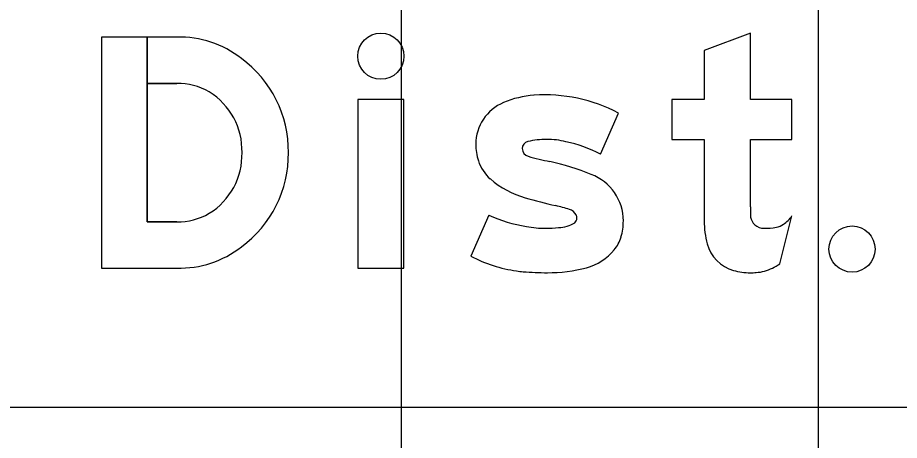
# Model space of a CAD drawing. Extents: x 1797809 to 2198143, y 249608 to 1237864.
# Drawn here: x 2195476.944 to 2195481.171, y 1237204.946 to 1237206.973 of the extents above; entities that cross this region are included whole.
import ezdxf

# ---------------------------------------------------------------- set-up
doc = ezdxf.new("R2010")
doc.units = 0
for name, color, linetype in [('GSBWFILL', 7, 'Continuous'), ('GSCOLORFILL', 7, 'Continuous'), ('GSOUTLINE', 7, 'Continuous'), ('GSSHT', 7, 'Continuous')]:
    doc.layers.add(name, color=color, linetype=linetype)

msp = doc.modelspace()

# ---------------------------------------------------------------- linework, layer by layer
at = {"layer": 'GSBWFILL'}
for p, q in [((2195479.7382, 1237206.3185), (2195479.8241, 1237206.5159)), ((2195477.7067, 1237205.9937), (2195477.5649, 1237205.9937)), ((2195479.2028, 1237206.0264), (2195479.1168, 1237205.8291)), ((2195480.5976, 1237205.7929), (2195480.6559, 1237206.0221)), ((2195479.1168, 1237205.8291), (2195479.1168, 1237205.8291))]:
    msp.add_line(p, q, dxfattribs=at)
for points in [[(2195480.4566, 1237206.0657), (2195480.4566, 1237206.3896), (2195480.6559, 1237206.3896), (2195480.6559, 1237206.5805), (2195480.4566, 1237206.5805), (2195480.4566, 1237206.8989), (2195480.2351, 1237206.8149), (2195480.2351, 1237206.5805), (2195480.0801, 1237206.5805), (2195480.0801, 1237206.3896), (2195480.2351, 1237206.3896), (2195480.2351, 1237205.9988)], [(2195477.5649, 1237205.9937), (2195477.5649, 1237206.8795), (2195477.3453, 1237206.8795), (2195477.3453, 1237205.7723), (2195477.7067, 1237205.7723)], [(2195477.7067, 1237206.8795), (2195477.565, 1237206.8795), (2195477.565, 1237206.6581), (2195477.7067, 1237206.6581)]]:
    msp.add_lwpolyline(points, dxfattribs=at)
msp.add_lwpolyline([(2195478.5743, 1237205.7723), (2195478.7957, 1237205.7723), (2195478.7957, 1237206.5805), (2195478.5743, 1237206.5805)], close=True, dxfattribs=at)
for centre, major_axis, ratio, start_param, end_param in [((2195477.7212, 1237206.3951), (0, 0.4846), 0.992004, 5.621793, 6.313477), ((2195477.6952, 1237206.3314), (0, 0.5513), 0.992004, 4.702399, 5.655315), ((2195477.712, 1237206.3585), (0, 0.2996), 0.992004, 5.75224, 6.301036), ((2195477.6915, 1237206.3345), (0, 0.3308), 0.992004, 4.686283, 5.735161), ((2195479.4522, 1237206.1401), (0, 0.462), 0.999992, 0.071378, 0.398007), ((2195479.4717, 1237205.8437), (0, 0.759), 0.999992, 5.800291, 6.352301), ((2195479.3573, 1237206.3659), (0, 0.217), 0.999992, 0.398006, 1.570796), ((2195479.3962, 1237206.3462), (0, 0.0332), 0.999992, 0.21891, 1.570796), ((2195479.4803, 1237206.0054), (0, 0.3842), 0.999992, 0, 0.239757), ((2195479.4803, 1237206.0258), (0, 0.3638), 0.999992, 6.027142, 6.283185), ((2195479.4547, 1237205.7862), (0, 0.6031), 0.999992, 5.793797, 6.086746), ((2195479.3995, 1237206.3659), (0, 0.2592), 0.999992, 1.570796, 1.879779), ((2195479.4018, 1237206.3462), (0, 0.0388), 0.999992, 1.570796, 2.88808), ((2195477.6915, 1237206.3173), (0, 0.3308), 0.992004, 3.689617, 4.738495), ((2195477.6952, 1237206.3204), (0, 0.5513), 0.992004, 3.769463, 4.722379), ((2195479.6401, 1237207.0978), (0, 0.8272), 0.999992, 2.83708, 2.965597), ((2195479.3371, 1237206.346), (0, 0.1938), 0.999992, 1.879779, 2.42566), ((2195479.2057, 1237205.0054), (0, 1.3103), 0.999992, 5.901211, 6.060377), ((2195479.6095, 1237205.9988), (0, 0.2381), 0.999992, 4.712389, 5.919951), ((2195479.493, 1237206.5252), (0, 0.4312), 0.999992, 2.42566, 2.869403), ((2195480.1171, 1237208.6693), (0, 2.6643), 0.999992, 2.860128, 2.916667), ((2195479.2457, 1237204.9087), (0, 1.1959), 0.999992, 5.990951, 6.04928), ((2195479.5715, 1237206.0008), (0, 0.0564), 0.999992, 5.20773, 5.944931), ((2195481.8428, 1237206.0657), (0, 1.3862), 0.999997, 1.570796, 1.606005), ((2195477.712, 1237206.2933), (0, 0.2996), 0.992004, 3.123742, 3.672538), ((2195479.4809, 1237206.6218), (0, 0.6571), 0.999992, 2.70455, 2.991718), ((2195479.5992, 1237206.0107), (0, 0.0256), 0.999992, 3.769232, 4.712389), ((2195479.5847, 1237206.0107), (0, 0.0402), 0.999992, 4.712389, 5.146352), ((2195479.5697, 1237205.9988), (0, 0.2779), 0.999992, 4.42655, 4.712389), ((2195480.6648, 1237205.9988), (0, 0.4297), 0.999997, 1.570796, 1.830698), ((2195480.5202, 1237206.0277), (0, 0.0637), 0.999997, 1.74085, 2.407828), ((2195480.5101, 1237206.1308), (0, 0.1818), 0.999997, 3.756278, 4.071638), ((2195479.4764, 1237206.4669), (0, 0.5036), 0.999992, 2.95481, 3.141593), ((2195479.4764, 1237206.5955), (0, 0.6322), 0.999992, 3.141593, 3.238422), ((2195479.5333, 1237206.1162), (0, 0.15), 0.999992, 3.169414, 3.711965), ((2195480.5222, 1237206.0299), (0, 0.0667), 0.999997, 2.407828, 3.141593), ((2195480.5222, 1237206.3129), (0, 0.3497), 0.999997, 3.141593, 3.310762), ((2195480.5671, 1237206.0501), (0, 0.083), 0.999997, 3.310762, 3.756278), ((2195479.677, 1237205.9673), (0, 0.1661), 0.999992, 4.009587, 4.42655), ((2195477.7212, 1237206.2567), (0, 0.4846), 0.992004, 3.111301, 3.802985), ((2195480.4234, 1237205.9346), (0, 0.1799), 0.999997, 1.830698, 2.869526), ((2195479.4327, 1237206.4357), (0, 0.6839), 0.999992, 2.661561, 2.999689), ((2195479.5999, 1237206.0288), (0, 0.2647), 0.999992, 3.41426, 4.020407), ((2195480.4495, 1237206.0107), (0, 0.2634), 0.999997, 3.427755, 3.738844), ((2195479.4142, 1237206.3067), (0, 0.5536), 0.999992, 2.999689, 3.056979), ((2195479.4834, 1237207.1101), (0, 1.3599), 0.999992, 3.056204, 3.141593), ((2195479.4834, 1237206.5029), (0, 0.7528), 0.999992, 3.141593, 3.39368), ((2195480.4566, 1237206.0533), (0, 0.3032), 0.999997, 2.869526, 3.141593), ((2195480.4566, 1237206.1868), (0, 0.4367), 0.999997, 3.141593, 3.205734), ((2195480.473, 1237205.9306), (0, 0.1799), 0.999997, 3.205734, 3.427755)]:
    msp.add_ellipse(centre, major_axis=major_axis, ratio=ratio, start_param=start_param, end_param=end_param, dxfattribs=at)
for centre, ratio in [((2195478.685, 1237206.7882), 0.999995), ((2195480.9438, 1237205.8636), 0.999978)]:
    msp.add_ellipse(centre, major_axis=(0, 0.1107), ratio=ratio, dxfattribs=at)
at = {"layer": 'GSCOLORFILL'}
for p, q in [((2195479.7382, 1237206.3185), (2195479.8241, 1237206.5159)), ((2195477.7067, 1237205.9937), (2195477.5649, 1237205.9937)), ((2195479.2028, 1237206.0264), (2195479.1168, 1237205.8291)), ((2195480.5976, 1237205.7929), (2195480.6559, 1237206.0221)), ((2195479.1168, 1237205.8291), (2195479.1168, 1237205.8291))]:
    msp.add_line(p, q, dxfattribs=at)
for points in [[(2195480.4566, 1237206.0657), (2195480.4566, 1237206.3896), (2195480.6559, 1237206.3896), (2195480.6559, 1237206.5805), (2195480.4566, 1237206.5805), (2195480.4566, 1237206.8989), (2195480.2351, 1237206.8149), (2195480.2351, 1237206.5805), (2195480.0801, 1237206.5805), (2195480.0801, 1237206.3896), (2195480.2351, 1237206.3896), (2195480.2351, 1237205.9988)], [(2195477.5649, 1237205.9937), (2195477.5649, 1237206.8795), (2195477.3453, 1237206.8795), (2195477.3453, 1237205.7723), (2195477.7067, 1237205.7723)], [(2195477.7067, 1237206.8795), (2195477.565, 1237206.8795), (2195477.565, 1237206.6581), (2195477.7067, 1237206.6581)]]:
    msp.add_lwpolyline(points, dxfattribs=at)
msp.add_lwpolyline([(2195478.5743, 1237205.7723), (2195478.7957, 1237205.7723), (2195478.7957, 1237206.5805), (2195478.5743, 1237206.5805)], close=True, dxfattribs=at)
for centre, major_axis, ratio, start_param, end_param in [((2195477.7212, 1237206.3951), (0, 0.4846), 0.992004, 5.621793, 6.313477), ((2195477.6952, 1237206.3314), (0, 0.5513), 0.992004, 4.702399, 5.655315), ((2195477.712, 1237206.3585), (0, 0.2996), 0.992004, 5.75224, 6.301036), ((2195477.6915, 1237206.3345), (0, 0.3308), 0.992004, 4.686283, 5.735161), ((2195479.4522, 1237206.1401), (0, 0.462), 0.999992, 0.071378, 0.398007), ((2195479.4717, 1237205.8437), (0, 0.759), 0.999992, 5.800291, 6.352301), ((2195479.3573, 1237206.3659), (0, 0.217), 0.999992, 0.398006, 1.570796), ((2195479.3962, 1237206.3462), (0, 0.0332), 0.999992, 0.21891, 1.570796), ((2195479.4803, 1237206.0054), (0, 0.3842), 0.999992, 0, 0.239757), ((2195479.4803, 1237206.0258), (0, 0.3638), 0.999992, 6.027142, 6.283185), ((2195479.4547, 1237205.7862), (0, 0.6031), 0.999992, 5.793797, 6.086746), ((2195479.3995, 1237206.3659), (0, 0.2592), 0.999992, 1.570796, 1.879779), ((2195479.4018, 1237206.3462), (0, 0.0388), 0.999992, 1.570796, 2.88808), ((2195477.6915, 1237206.3173), (0, 0.3308), 0.992004, 3.689617, 4.738495), ((2195477.6952, 1237206.3204), (0, 0.5513), 0.992004, 3.769463, 4.722379), ((2195479.6401, 1237207.0978), (0, 0.8272), 0.999992, 2.83708, 2.965597), ((2195479.3371, 1237206.346), (0, 0.1938), 0.999992, 1.879779, 2.42566), ((2195479.2057, 1237205.0054), (0, 1.3103), 0.999992, 5.901211, 6.060377), ((2195479.6095, 1237205.9988), (0, 0.2381), 0.999992, 4.712389, 5.919951), ((2195479.493, 1237206.5252), (0, 0.4312), 0.999992, 2.42566, 2.869403), ((2195480.1171, 1237208.6693), (0, 2.6643), 0.999992, 2.860128, 2.916667), ((2195479.2457, 1237204.9087), (0, 1.1959), 0.999992, 5.990951, 6.04928), ((2195479.5715, 1237206.0008), (0, 0.0564), 0.999992, 5.20773, 5.944931), ((2195481.8428, 1237206.0657), (0, 1.3862), 0.999997, 1.570796, 1.606005), ((2195477.712, 1237206.2933), (0, 0.2996), 0.992004, 3.123742, 3.672538), ((2195479.4809, 1237206.6218), (0, 0.6571), 0.999992, 2.70455, 2.991718), ((2195479.5992, 1237206.0107), (0, 0.0256), 0.999992, 3.769232, 4.712389), ((2195479.5847, 1237206.0107), (0, 0.0402), 0.999992, 4.712389, 5.146352), ((2195479.5697, 1237205.9988), (0, 0.2779), 0.999992, 4.42655, 4.712389), ((2195480.6648, 1237205.9988), (0, 0.4297), 0.999997, 1.570796, 1.830698), ((2195480.5202, 1237206.0277), (0, 0.0637), 0.999997, 1.74085, 2.407828), ((2195480.5101, 1237206.1308), (0, 0.1818), 0.999997, 3.756278, 4.071638), ((2195479.4764, 1237206.4669), (0, 0.5036), 0.999992, 2.95481, 3.141593), ((2195479.4764, 1237206.5955), (0, 0.6322), 0.999992, 3.141593, 3.238422), ((2195479.5333, 1237206.1162), (0, 0.15), 0.999992, 3.169414, 3.711965), ((2195480.5222, 1237206.0299), (0, 0.0667), 0.999997, 2.407828, 3.141593), ((2195480.5222, 1237206.3129), (0, 0.3497), 0.999997, 3.141593, 3.310762), ((2195480.5671, 1237206.0501), (0, 0.083), 0.999997, 3.310762, 3.756278), ((2195479.677, 1237205.9673), (0, 0.1661), 0.999992, 4.009587, 4.42655), ((2195477.7212, 1237206.2567), (0, 0.4846), 0.992004, 3.111301, 3.802985), ((2195480.4234, 1237205.9346), (0, 0.1799), 0.999997, 1.830698, 2.869526), ((2195479.4327, 1237206.4357), (0, 0.6839), 0.999992, 2.661561, 2.999689), ((2195479.5999, 1237206.0288), (0, 0.2647), 0.999992, 3.41426, 4.020407), ((2195480.4495, 1237206.0107), (0, 0.2634), 0.999997, 3.427755, 3.738844), ((2195479.4142, 1237206.3067), (0, 0.5536), 0.999992, 2.999689, 3.056979), ((2195479.4834, 1237207.1101), (0, 1.3599), 0.999992, 3.056204, 3.141593), ((2195479.4834, 1237206.5029), (0, 0.7528), 0.999992, 3.141593, 3.39368), ((2195480.4566, 1237206.0533), (0, 0.3032), 0.999997, 2.869526, 3.141593), ((2195480.4566, 1237206.1868), (0, 0.4367), 0.999997, 3.141593, 3.205734), ((2195480.473, 1237205.9306), (0, 0.1799), 0.999997, 3.205734, 3.427755)]:
    msp.add_ellipse(centre, major_axis=major_axis, ratio=ratio, start_param=start_param, end_param=end_param, dxfattribs=at)
for centre, ratio in [((2195478.685, 1237206.7882), 0.999995), ((2195480.9438, 1237205.8636), 0.999978)]:
    msp.add_ellipse(centre, major_axis=(0, 0.1107), ratio=ratio, dxfattribs=at)
at = {"layer": 'GSOUTLINE'}
for p, q in [((2195479.7382, 1237206.3185), (2195479.8241, 1237206.5159)), ((2195477.7067, 1237205.9937), (2195477.7067, 1237205.9937)), ((2195479.2028, 1237206.0264), (2195479.1168, 1237205.8291)), ((2195480.5976, 1237205.7929), (2195480.6559, 1237206.0221)), ((2195479.1168, 1237205.8291), (2195479.1168, 1237205.8291)), ((2195477.7067, 1237205.7723), (2195477.7067, 1237205.7723))]:
    msp.add_line(p, q, dxfattribs=at)
for points in [[(2195480.4566, 1237206.0657), (2195480.4566, 1237206.3896), (2195480.6559, 1237206.3896), (2195480.6559, 1237206.5805), (2195480.4566, 1237206.5805), (2195480.4566, 1237206.8989), (2195480.2351, 1237206.8149), (2195480.2351, 1237206.5805), (2195480.0801, 1237206.5805), (2195480.0801, 1237206.3896), (2195480.2351, 1237206.3896), (2195480.2351, 1237205.9988)], [(2195477.7067, 1237206.8795), (2195477.3453, 1237206.8795), (2195477.3453, 1237205.7723), (2195477.7067, 1237205.7723)], [(2195477.7067, 1237206.6581), (2195477.5649, 1237206.6581), (2195477.5649, 1237205.9937), (2195477.7067, 1237205.9937)]]:
    msp.add_lwpolyline(points, dxfattribs=at)
msp.add_lwpolyline([(2195478.5743, 1237205.7723), (2195478.7957, 1237205.7723), (2195478.7957, 1237206.5805), (2195478.5743, 1237206.5805)], close=True, dxfattribs=at)
for centre, major_axis, ratio, start_param, end_param in [((2195477.7212, 1237206.3951), (0, 0.4846), 0.992004, 5.621793, 6.313477), ((2195477.6952, 1237206.3314), (0, 0.5513), 0.992004, 4.702399, 5.655315), ((2195477.712, 1237206.3585), (0, 0.2996), 0.992004, 5.75224, 6.301036), ((2195477.6915, 1237206.3345), (0, 0.3308), 0.992004, 4.686283, 5.735161), ((2195479.4522, 1237206.1401), (0, 0.462), 0.999992, 0.071378, 0.398007), ((2195479.4717, 1237205.8437), (0, 0.759), 0.999992, 5.800291, 6.352301), ((2195479.3573, 1237206.3659), (0, 0.217), 0.999992, 0.398006, 1.570796), ((2195479.3962, 1237206.3462), (0, 0.0332), 0.999992, 0.21891, 1.570796), ((2195479.4803, 1237206.0054), (0, 0.3842), 0.999992, 0, 0.239757), ((2195479.4803, 1237206.0258), (0, 0.3638), 0.999992, 6.027142, 6.283185), ((2195479.4547, 1237205.7862), (0, 0.6031), 0.999992, 5.793797, 6.086746), ((2195479.3995, 1237206.3659), (0, 0.2592), 0.999992, 1.570796, 1.879779), ((2195479.4018, 1237206.3462), (0, 0.0388), 0.999992, 1.570796, 2.88808), ((2195477.6915, 1237206.3173), (0, 0.3308), 0.992004, 3.689617, 4.738495), ((2195477.6952, 1237206.3204), (0, 0.5513), 0.992004, 3.769463, 4.722379), ((2195479.6401, 1237207.0978), (0, 0.8272), 0.999992, 2.83708, 2.965597), ((2195479.3371, 1237206.346), (0, 0.1938), 0.999992, 1.879779, 2.42566), ((2195479.2057, 1237205.0054), (0, 1.3103), 0.999992, 5.901211, 6.060377), ((2195479.6095, 1237205.9988), (0, 0.2381), 0.999992, 4.712389, 5.919951), ((2195479.493, 1237206.5252), (0, 0.4312), 0.999992, 2.42566, 2.869403), ((2195480.1171, 1237208.6693), (0, 2.6643), 0.999992, 2.860128, 2.916667), ((2195479.2457, 1237204.9087), (0, 1.1959), 0.999992, 5.990951, 6.04928), ((2195479.5715, 1237206.0008), (0, 0.0564), 0.999992, 5.20773, 5.944931), ((2195481.8428, 1237206.0657), (0, 1.3862), 0.999997, 1.570796, 1.606005), ((2195477.712, 1237206.2933), (0, 0.2996), 0.992004, 3.123742, 3.672538), ((2195479.4809, 1237206.6218), (0, 0.6571), 0.999992, 2.70455, 2.991718), ((2195479.5992, 1237206.0107), (0, 0.0256), 0.999992, 3.769232, 4.712389), ((2195479.5847, 1237206.0107), (0, 0.0402), 0.999992, 4.712389, 5.146352), ((2195479.5697, 1237205.9988), (0, 0.2779), 0.999992, 4.42655, 4.712389), ((2195480.6648, 1237205.9988), (0, 0.4297), 0.999997, 1.570796, 1.830698), ((2195480.5202, 1237206.0277), (0, 0.0637), 0.999997, 1.74085, 2.407828), ((2195480.5101, 1237206.1308), (0, 0.1818), 0.999997, 3.756278, 4.071638), ((2195479.4764, 1237206.4669), (0, 0.5036), 0.999992, 2.95481, 3.141593), ((2195479.4764, 1237206.5955), (0, 0.6322), 0.999992, 3.141593, 3.238422), ((2195479.5333, 1237206.1162), (0, 0.15), 0.999992, 3.169414, 3.711965), ((2195480.5222, 1237206.0299), (0, 0.0667), 0.999997, 2.407828, 3.141593), ((2195480.5222, 1237206.3129), (0, 0.3497), 0.999997, 3.141593, 3.310762), ((2195480.5671, 1237206.0501), (0, 0.083), 0.999997, 3.310762, 3.756278), ((2195479.677, 1237205.9673), (0, 0.1661), 0.999992, 4.009587, 4.42655), ((2195477.7212, 1237206.2567), (0, 0.4846), 0.992004, 3.111301, 3.802985), ((2195480.4234, 1237205.9346), (0, 0.1799), 0.999997, 1.830698, 2.869526), ((2195479.4327, 1237206.4357), (0, 0.6839), 0.999992, 2.661561, 2.999689), ((2195479.5999, 1237206.0288), (0, 0.2647), 0.999992, 3.41426, 4.020407), ((2195480.4495, 1237206.0107), (0, 0.2634), 0.999997, 3.427755, 3.738844), ((2195479.4142, 1237206.3067), (0, 0.5536), 0.999992, 2.999689, 3.056979), ((2195479.4834, 1237207.1101), (0, 1.3599), 0.999992, 3.056204, 3.141593), ((2195479.4834, 1237206.5029), (0, 0.7528), 0.999992, 3.141593, 3.39368), ((2195480.4566, 1237206.0533), (0, 0.3032), 0.999997, 2.869526, 3.141593), ((2195480.4566, 1237206.1868), (0, 0.4367), 0.999997, 3.141593, 3.205734), ((2195480.473, 1237205.9306), (0, 0.1799), 0.999997, 3.205734, 3.427755)]:
    msp.add_ellipse(centre, major_axis=major_axis, ratio=ratio, start_param=start_param, end_param=end_param, dxfattribs=at)
for centre, ratio in [((2195478.685, 1237206.7882), 0.999995), ((2195480.9438, 1237205.8636), 0.999978)]:
    msp.add_ellipse(centre, major_axis=(0, 0.1107), ratio=ratio, dxfattribs=at)
at = {"layer": 'GSSHT'}
for p, q in [((2195478.7834, 1237163.1062), (2195478.7834, 1237223.1062)), ((2195480.7834, 1237163.1062), (2195480.7834, 1237223.1062)), ((2195388.7834, 1237205.1062), (2195518.7834, 1237205.1062))]:
    msp.add_line(p, q, dxfattribs=at)

doc.saveas('drawing.dxf')
